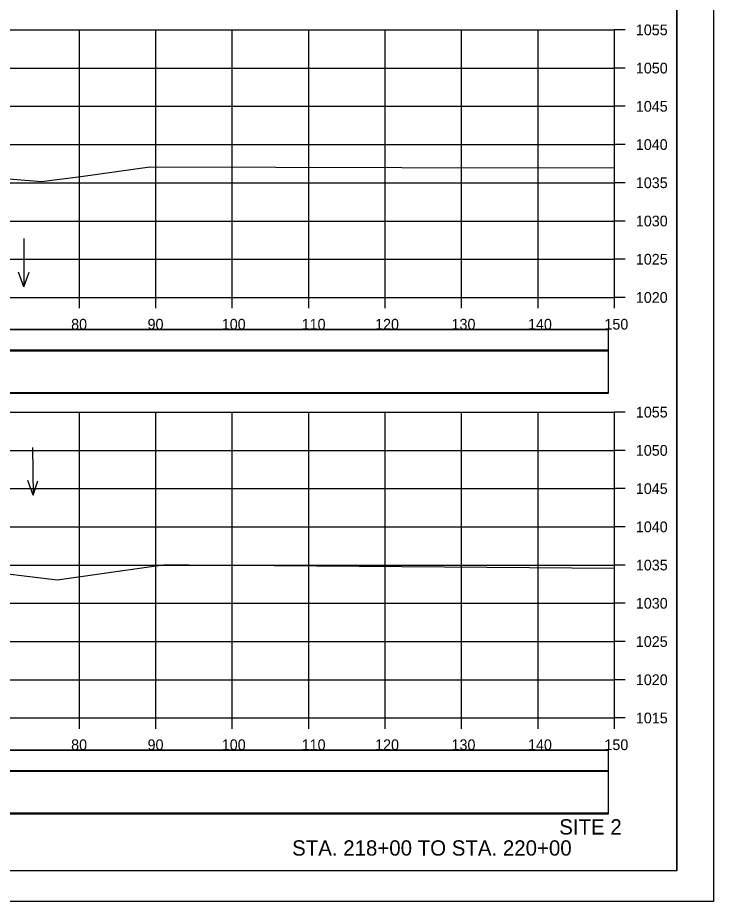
# Model space of a CAD drawing. Extents: x 1370565 to 1374448, y 301010 to 304637.
# Drawn here: x 1373440.7 to 1373531.7, y 302791.7 to 302907.3 of the extents above; entities that cross this region are included whole.
import ezdxf

# ---------------------------------------------------------------- set-up
doc = ezdxf.new("R2010")
doc.units = 0
for name, color, linetype in [('Default', 7, 'Continuous'), ('R_Axis', 7, 'Continuous'), ('R_Axis Annot', 7, 'Continuous'), ('R_Border', 7, 'Continuous'), ('R_Draft', 7, 'Continuous'), ('R_Drive', 7, 'Continuous'), ('R_Exist Surface', 7, 'Continuous'), ('R_Grid', 7, 'Continuous'), ('R_No Plot', 7, 'Continuous'), ('R_Water Annot', 7, 'Continuous')]:
    doc.layers.add(name, color=color, linetype=linetype)

msp = doc.modelspace()

# ---------------------------------------------------------------- linework, layer by layer
at = {"layer": 'Default'}
for points in [[(1373219.61, 302863.7), (1373518.02, 302863.7), (1373518.02, 302866.41), (1373219.61, 302866.41)], [(1373219.61, 302858.13), (1373518.02, 302858.13), (1373518.02, 302863.65), (1373219.61, 302863.65)], [(1373219.61, 302808.7), (1373518.02, 302808.7), (1373518.02, 302811.41), (1373219.61, 302811.41)], [(1373219.61, 302803.13), (1373518.02, 302803.13), (1373518.02, 302808.65), (1373219.61, 302808.65)]]:
    msp.add_lwpolyline(points, close=True, dxfattribs=at)
at = {"layer": 'R_Axis'}
for p, q in [((1373518.81, 302870.66), (1373518.81, 302905.66)), ((1373520.21, 302905.66), (1373518.81, 302905.66)), ((1373520.21, 302900.66), (1373518.81, 302900.66)), ((1373520.21, 302895.66), (1373518.81, 302895.66)), ((1373520.21, 302890.66), (1373518.81, 302890.66)), ((1373520.21, 302885.66), (1373518.81, 302885.66)), ((1373520.21, 302880.66), (1373518.81, 302880.66)), ((1373520.21, 302875.66), (1373518.81, 302875.66)), ((1373218.81, 302870.66), (1373518.81, 302870.66)), ((1373448.81, 302869.26), (1373448.81, 302870.66)), ((1373458.81, 302869.26), (1373458.81, 302870.66)), ((1373468.81, 302869.26), (1373468.81, 302870.66)), ((1373478.81, 302869.26), (1373478.81, 302870.66)), ((1373488.81, 302869.26), (1373488.81, 302870.66)), ((1373498.81, 302869.26), (1373498.81, 302870.66)), ((1373508.81, 302869.26), (1373508.81, 302870.66)), ((1373518.81, 302869.26), (1373518.81, 302870.66)), ((1373520.21, 302870.66), (1373518.81, 302870.66)), ((1373518.81, 302815.66), (1373518.81, 302855.66)), ((1373520.21, 302855.66), (1373518.81, 302855.66)), ((1373520.21, 302850.66), (1373518.81, 302850.66)), ((1373520.21, 302845.66), (1373518.81, 302845.66)), ((1373520.21, 302840.66), (1373518.81, 302840.66)), ((1373520.21, 302835.66), (1373518.81, 302835.66)), ((1373520.21, 302830.66), (1373518.81, 302830.66)), ((1373520.21, 302825.66), (1373518.81, 302825.66)), ((1373520.21, 302820.66), (1373518.81, 302820.66)), ((1373218.81, 302815.66), (1373518.81, 302815.66)), ((1373448.81, 302814.26), (1373448.81, 302815.66)), ((1373458.81, 302814.26), (1373458.81, 302815.66)), ((1373468.81, 302814.26), (1373468.81, 302815.66)), ((1373478.81, 302814.26), (1373478.81, 302815.66)), ((1373488.81, 302814.26), (1373488.81, 302815.66)), ((1373498.81, 302814.26), (1373498.81, 302815.66)), ((1373508.81, 302814.26), (1373508.81, 302815.66)), ((1373518.81, 302814.26), (1373518.81, 302815.66)), ((1373520.21, 302815.66), (1373518.81, 302815.66))]:
    msp.add_line(p, q, dxfattribs=at)
at = {"layer": 'R_Border'}
for q in [(1373526.99, 303001.12), (1373210.81, 302795.66)]:
    msp.add_line((1373526.99, 302795.66), q, dxfattribs=at)
at = {"layer": 'R_Drive'}
for points in [[(1373219.61, 302863.76), (1373518.02, 302863.76), (1373518.02, 302866.46), (1373219.61, 302866.46)], [(1373219.61, 302858.24), (1373518.02, 302858.24), (1373518.02, 302863.76), (1373219.61, 302863.76)], [(1373219.61, 302808.76), (1373518.02, 302808.76), (1373518.02, 302811.46), (1373219.61, 302811.46)], [(1373219.61, 302803.24), (1373518.02, 302803.24), (1373518.02, 302808.76), (1373219.61, 302808.76)]]:
    msp.add_lwpolyline(points, close=True, dxfattribs=at)
at = {"layer": 'R_Exist Surface'}
for points in [[(1373311.55, 302888.97), (1373319.2, 302888.9), (1373321.54, 302888.84), (1373322.07, 302888.48), (1373348.41, 302888.33), (1373371.95, 302888.35), (1373380.12, 302886.61), (1373385.78, 302885.35), (1373392.89, 302886.25), (1373403.58, 302887.62), (1373408.06, 302887.71), (1373414.15, 302887.81), (1373419.13, 302887.67), (1373423.53, 302887.53), (1373436.4, 302886.45), (1373443.84, 302885.82), (1373449.01, 302886.5), (1373458.02, 302887.74), (1373490.99, 302887.66), (1373518.81, 302887.6)], [(1373310.99, 302835.59), (1373326.58, 302835.25), (1373329.42, 302835.14), (1373366.63, 302835.43), (1373372.08, 302835.47), (1373381.28, 302833.3), (1373384.2, 302832.65), (1373388.1, 302833.4), (1373403.18, 302836.55), (1373403.27, 302836.55), (1373413.59, 302836.68), (1373423.21, 302836.45), (1373423.42, 302836.44), (1373424.32, 302836.33), (1373445.92, 302833.72), (1373458.21, 302835.46), (1373459.8, 302835.68), (1373463.17, 302835.67), (1373518.81, 302835.26)]]:
    msp.add_lwpolyline(points, dxfattribs=at)
at = {"layer": 'R_Grid'}
for p, q in [((1373218.81, 302905.66), (1373518.81, 302905.66)), ((1373448.81, 302870.66), (1373448.81, 302905.66)), ((1373458.81, 302870.66), (1373458.81, 302905.66)), ((1373468.81, 302870.66), (1373468.81, 302905.66)), ((1373478.81, 302870.66), (1373478.81, 302905.66)), ((1373488.81, 302870.66), (1373488.81, 302905.66)), ((1373498.81, 302870.66), (1373498.81, 302905.66)), ((1373508.81, 302870.66), (1373508.81, 302905.66)), ((1373518.81, 302870.66), (1373518.81, 302905.66)), ((1373218.81, 302900.66), (1373518.81, 302900.66)), ((1373218.81, 302895.66), (1373518.81, 302895.66)), ((1373218.81, 302890.66), (1373518.81, 302890.66)), ((1373218.81, 302885.66), (1373518.81, 302885.66)), ((1373218.81, 302880.66), (1373518.81, 302880.66)), ((1373218.81, 302875.66), (1373518.81, 302875.66)), ((1373218.81, 302870.66), (1373518.81, 302870.66)), ((1373218.81, 302855.66), (1373518.81, 302855.66)), ((1373448.81, 302815.66), (1373448.81, 302855.66)), ((1373458.81, 302815.66), (1373458.81, 302855.66)), ((1373468.81, 302815.66), (1373468.81, 302855.66)), ((1373478.81, 302815.66), (1373478.81, 302855.66)), ((1373488.81, 302815.66), (1373488.81, 302855.66)), ((1373498.81, 302815.66), (1373498.81, 302855.66)), ((1373508.81, 302815.66), (1373508.81, 302855.66)), ((1373518.81, 302815.66), (1373518.81, 302855.66)), ((1373218.81, 302850.66), (1373518.81, 302850.66)), ((1373218.81, 302845.66), (1373518.81, 302845.66)), ((1373218.81, 302840.66), (1373518.81, 302840.66)), ((1373218.81, 302835.66), (1373518.81, 302835.66)), ((1373218.81, 302830.66), (1373518.81, 302830.66)), ((1373218.81, 302825.66), (1373518.81, 302825.66)), ((1373218.81, 302820.66), (1373518.81, 302820.66)), ((1373218.81, 302815.66), (1373518.81, 302815.66))]:
    msp.add_line(p, q, dxfattribs=at)
at = {"layer": 'R_No Plot'}
msp.add_line((1373198.41, 302791.69), (1373531.75, 302791.69), dxfattribs=at)
for points in [[(1373198.41, 303005.02), (1373531.75, 303005.02), (1373531.75, 302791.68), (1373198.41, 302791.68)], [(1373444.73, 303001.12), (1373464.35, 303001.12), (1373464.35, 302991.24), (1373480.47, 302991.24), (1373503.67, 302991.24), (1373503.67, 302966.91), (1373526.99, 302966.91), (1373526.99, 302795.66), (1373210.81, 302795.66), (1373210.81, 303001.12)]]:
    msp.add_lwpolyline(points, close=True, dxfattribs=at)
at = {"layer": 'R_Water Annot'}
for p, q in [((1373441.54, 302878.36), (1373441.54, 302872.07)), ((1373441.54, 302872.07), (1373440.86, 302873.99)), ((1373441.54, 302872.07), (1373442.23, 302873.99)), ((1373442.66, 302851.02), (1373442.76, 302844.79)), ((1373442.76, 302844.79), (1373442.07, 302846.71)), ((1373442.76, 302844.79), (1373443.39, 302846.68))]:
    msp.add_line(p, q, dxfattribs=at)

# ---------------------------------------------------------------- texts
at = {"layer": 'R_Axis Annot'}
for s, p in [('1055', (1373521.61, 302904.96)), ('1050', (1373521.61, 302899.96)), ('1045', (1373521.61, 302894.96)), ('1040', (1373521.61, 302889.96)), ('1035', (1373521.61, 302884.96)), ('1030', (1373521.61, 302879.96)), ('1025', (1373521.61, 302874.96)), ('1020', (1373521.61, 302869.96)), ('80', (1373447.73, 302866.46)), ('90', (1373457.73, 302866.46)), ('100', (1373467.44, 302866.46)), ('110', (1373477.89, 302866.46)), ('120', (1373487.5, 302866.46)), ('130', (1373497.5, 302866.46)), ('140', (1373507.5, 302866.46)), ('150', (1373517.5, 302866.46)), ('1055', (1373521.61, 302854.96)), ('1050', (1373521.61, 302849.96)), ('1045', (1373521.61, 302844.96)), ('1040', (1373521.61, 302839.96)), ('1035', (1373521.61, 302834.96)), ('1030', (1373521.61, 302829.96)), ('1025', (1373521.61, 302824.96)), ('1020', (1373521.61, 302819.96)), ('1015', (1373521.61, 302814.96)), ('80', (1373447.73, 302811.46)), ('90', (1373457.73, 302811.46)), ('100', (1373467.44, 302811.46)), ('110', (1373477.89, 302811.46)), ('120', (1373487.5, 302811.46)), ('130', (1373497.5, 302811.46)), ('140', (1373507.5, 302811.46)), ('150', (1373517.5, 302811.46))]:
    msp.add_text(s, height=1.4, dxfattribs=at).set_placement(p)
at = {"layer": 'R_Draft'}
for s, p in [('SITE 2', (1373511.59, 302800.42)), ('STA. 218+00 TO STA. 220+00', (1373476.64, 302797.66))]:
    msp.add_text(s, height=2, dxfattribs=at).set_placement(p)

doc.saveas('drawing.dxf')
